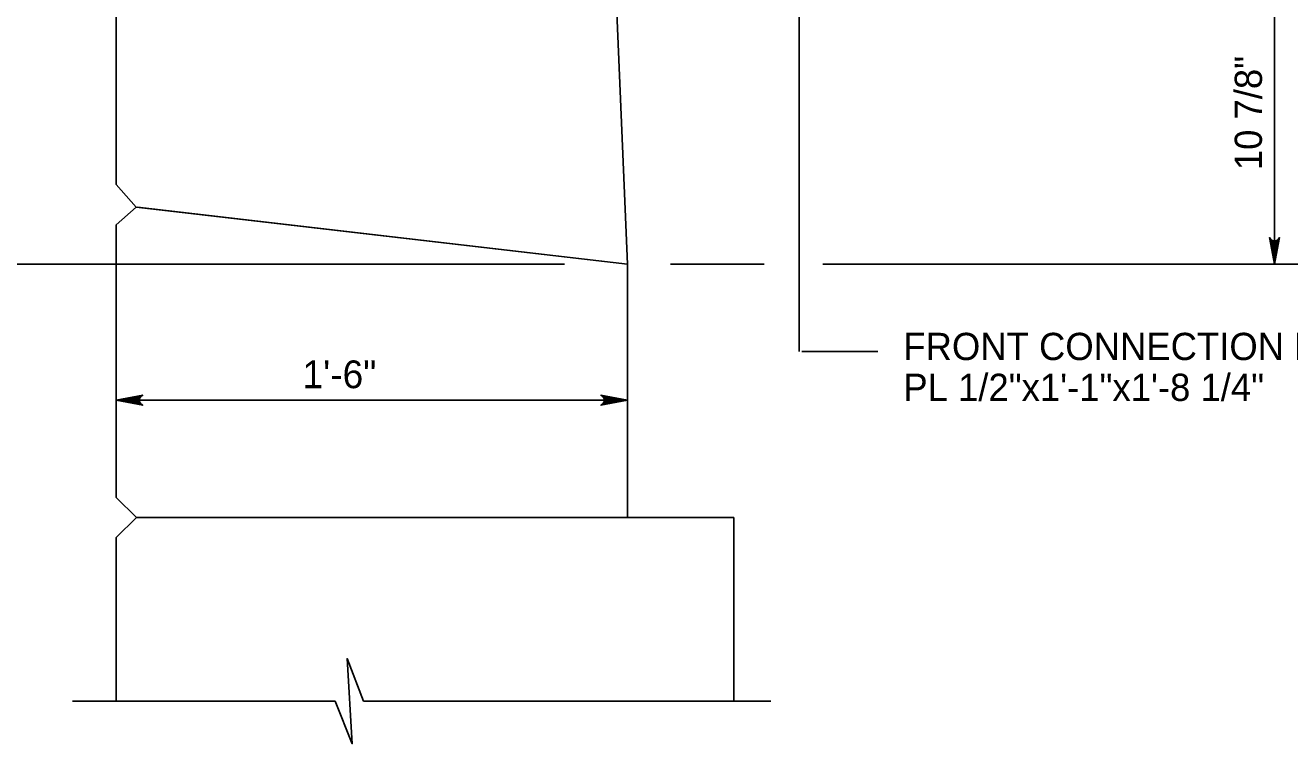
# Model space of a CAD drawing. Extents: x 632007860 to 635435983, y 295418622 to 297794622.
# Drawn here: x 634685141 to 634826522, y 297469908 to 297550257 of the extents above; entities that cross this region are included whole.
import ezdxf

# ---------------------------------------------------------------- set-up
doc = ezdxf.new("R2010")
doc.units = 0
for name, color, linetype in [('S-ABUT', 7, 'Continuous'), ('S-DECK', 7, 'Continuous'), ('S-DETL-DIMS', 7, 'Continuous'), ('S-DETL-T120', 7, 'Continuous')]:
    doc.layers.add(name, color=color, linetype=linetype)

msp = doc.modelspace()

# ---------------------------------------------------------------- linework, layer by layer
at = {"layer": 'S-ABUT'}
for p, q in [((634697550, 297529931), (634695315, 297532441)), ((634695315, 297527940), (634697550, 297529931)), ((634697565, 297495206), (634695315, 297497456)), ((634695315, 297492956), (634697565, 297495206))]:
    msp.add_line(p, q, dxfattribs=at)
at = {"layer": 'S-DECK'}
for p, q in [((634695315, 297598959), (634695315, 297532441)), ((634752466, 297523552), (634749599, 297592371)), ((634752466, 297523552), (634697550, 297529931)), ((634752466, 297523552), (634697692, 297529914)), ((634752466, 297523552), (634697692, 297529914)), ((634695315, 297527940), (634695315, 297497456)), ((634752466, 297523552), (634752466, 297495206)), ((634697565, 297495206), (634752466, 297495206)), ((634764382, 297495206), (634752466, 297495206)), ((634764382, 297495206), (634764382, 297474670)), ((634695315, 297492956), (634695315, 297474670))]:
    msp.add_line(p, q, dxfattribs=at)
at = {"layer": 'S-DETL-DIMS'}
for p, q in [((634824819, 297523552), (634824819, 297622376)), ((634771654, 297513787), (634771654, 297569909)), ((634824819, 297523552), (634824819, 297558082)), ((634668443, 297523552), (634745434, 297523552)), ((634757295, 297523552), (634767740, 297523552)), ((634774320, 297523552), (634868687, 297523552)), ((634771960, 297513787), (634780465, 297513787)), ((634695315, 297508325), (634752466, 297508325)), ((634690426, 297474670), (634719774, 297474670)), ((634722949, 297474670), (634768499, 297474670))]:
    msp.add_line(p, q, dxfattribs=at)
for points in [[(634824819, 297523552), (634824264, 297526511), (634824343, 297526397), (634824422, 297526283), (634824522, 297526224), (634824621, 297526165), (634824720, 297526148), (634824819, 297526131), (634824918, 297526148), (634825018, 297526165), (634825117, 297526224), (634825216, 297526283), (634825295, 297526397), (634825374, 297526511), (634824819, 297523552), (634825295, 297526397), (634825216, 297526283), (634824819, 297523552), (634825117, 297526224), (634825018, 297526165), (634824819, 297523552), (634824918, 297526148), (634824819, 297526131), (634824819, 297523552), (634824720, 297526148), (634824621, 297526165), (634824819, 297523552), (634824522, 297526224), (634824422, 297526283), (634824819, 297523552), (634824343, 297526397)], [(634695315, 297508325), (634698275, 297508880), (634698161, 297508801), (634698047, 297508722), (634697988, 297508623), (634697929, 297508524), (634697912, 297508424), (634697895, 297508325), (634697912, 297508226), (634697929, 297508127), (634697988, 297508027), (634698047, 297507928), (634698161, 297507849), (634698275, 297507770), (634695315, 297508325), (634698161, 297507849), (634698047, 297507928), (634695315, 297508325), (634697988, 297508027), (634697929, 297508127), (634695315, 297508325), (634697912, 297508226), (634697895, 297508325), (634695315, 297508325), (634697912, 297508424), (634697929, 297508524), (634695315, 297508325), (634697988, 297508623), (634698047, 297508722), (634695315, 297508325), (634698161, 297508801)], [(634752466, 297508325), (634749507, 297507770), (634749621, 297507849), (634749735, 297507928), (634749794, 297508027), (634749852, 297508127), (634749869, 297508226), (634749887, 297508325), (634749869, 297508424), (634749852, 297508524), (634749794, 297508623), (634749735, 297508722), (634749621, 297508801), (634749507, 297508880), (634752466, 297508325), (634749621, 297508801), (634749735, 297508722), (634752466, 297508325), (634749794, 297508623), (634749852, 297508524), (634752466, 297508325), (634749869, 297508424), (634749887, 297508325), (634752466, 297508325), (634749869, 297508226), (634749852, 297508127), (634752466, 297508325), (634749794, 297508027), (634749735, 297507928), (634752466, 297508325), (634749621, 297507849)], [(634719774, 297474670), (634721707, 297469908), (634721131, 297479433), (634722949, 297474670)]]:
    msp.add_lwpolyline(points, dxfattribs=at)

# ---------------------------------------------------------------- texts
at = {"layer": 'S-DETL-T120'}
msp.add_text('10 7/8"', height=3048, rotation=90, dxfattribs=at).set_placement((634823419, 297534054))
for s, height, p in [('FRONT CONNECTION PLATE', 3048.01, (634783320, 297512815)), ('1\'-6"', 3102.3, (634716139, 297509671)), ('PL 1/2"x1\'-1"x1\'-8 1/4"', 3048.01, (634783320, 297508243))]:
    msp.add_text(s, height=height, dxfattribs=at).set_placement(p)

doc.saveas('drawing.dxf')
